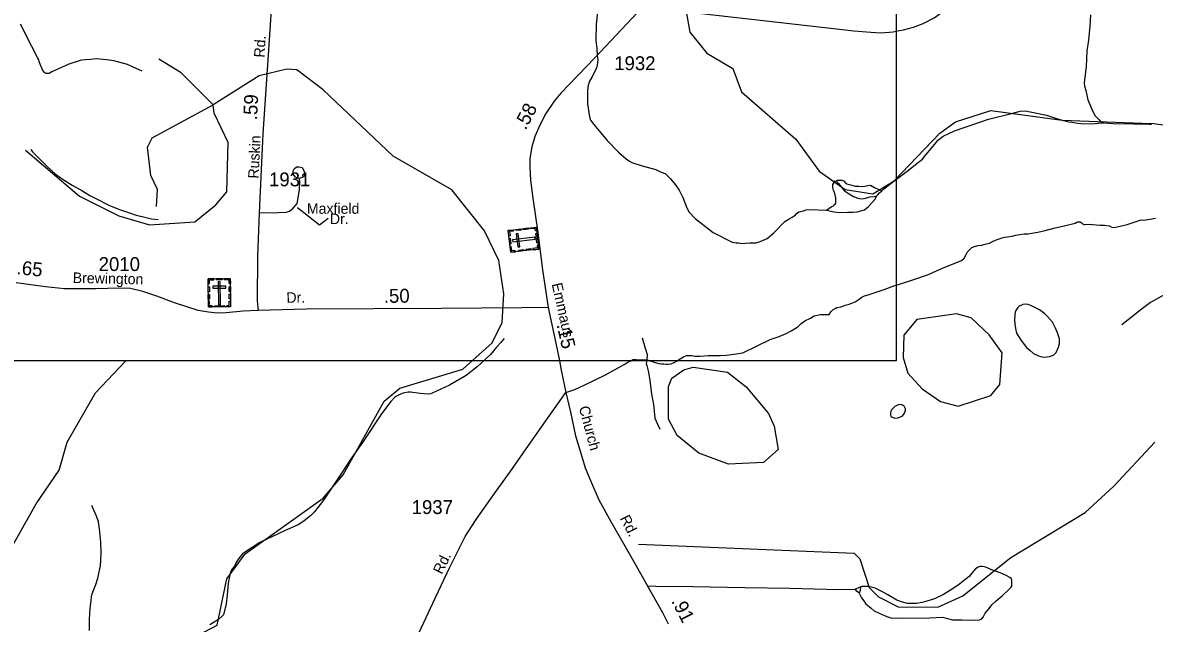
# Model space of a CAD drawing. Extents: x 2206922 to 2357709, y 510027 to 673830.
# Drawn here: x 2288431 to 2298613, y 547499 to 552904 of the extents above; entities that cross this region are included whole.
import ezdxf

# ---------------------------------------------------------------- set-up
doc = ezdxf.new("R2010")
doc.units = 0
for name, color, linetype in [('Exist Cultural Cemetery CELL', 7, 'Continuous'), ('Exist Hydrographic Creek Single Shore', 7, 'Continuous'), ('Exist Hydrographic Misc Water Feature', 7, 'Continuous'), ('Exist Hydrographic Pond Under 1500 Sq Ft', 7, 'Continuous'), ('Exist Road Non-System Type 51', 7, 'Continuous'), ('Exist Road Non-System Type 51 Label', 7, 'Continuous'), ('Exist Road Secondary Mileage Hundredths English Label', 7, 'Continuous'), ('Exist Road Secondary Type 51 Attributed', 7, 'Continuous'), ('Exist Road Secondary Type 51 Label', 7, 'Continuous'), ('Exist Road Secondary Type 51 Number Label', 7, 'Continuous'), ('Map Preparation Inset Cut Line', 7, 'Continuous')]:
    doc.layers.add(name, color=color, linetype=linetype)

msp = doc.modelspace()

# ---------------------------------------------------------------- linework, layer by layer
at = {"layer": 'Exist Cultural Cemetery CELL'}
for points in [[(2292822, 550838), (2292799, 551035), (2293051, 551065), (2293075, 550867)], [(2292842, 551041), (2292843, 551029), (2292811, 551026), (2292816, 550985), (2292805, 550984), (2292799, 551036)], [(2292915, 551038), (2292872, 551033), (2292871, 551044), (2292914, 551049)], [(2292981, 551045), (2292938, 551040), (2292937, 551052), (2292980, 551057)], [(2293055, 551032), (2293044, 551031), (2293041, 551053), (2293001, 551048), (2293000, 551059), (2293051, 551065)], [(2292813, 550911), (2292807, 550963), (2292818, 550964), (2292824, 550913)], [(2292838, 550949), (2292840, 550931), (2293042, 550955), (2293040, 550973)], [(2292885, 550886), (2292903, 550888), (2292889, 551005), (2292871, 551003)], [(2293057, 550923), (2293047, 551007), (2293058, 551009), (2293068, 550924)], [(2292865, 550843), (2292863, 550854), (2292831, 550850), (2292827, 550891), (2292816, 550889), (2292822, 550838)], [(2292938, 550851), (2292895, 550846), (2292894, 550858), (2292937, 550863)], [(2293005, 550859), (2292962, 550854), (2292961, 550866), (2293004, 550871)], [(2293071, 550900), (2293059, 550899), (2293062, 550877), (2293022, 550872), (2293023, 550861), (2293075, 550867)], [(2290100, 550600), (2290299, 550602), (2290301, 550347), (2290102, 550346)], [(2290100, 550557), (2290112, 550557), (2290111, 550589), (2290152, 550589), (2290152, 550601), (2290100, 550600)], [(2290101, 550483), (2290101, 550526), (2290112, 550526), (2290112, 550483)], [(2290141, 550532), (2290141, 550514), (2290259, 550515), (2290259, 550533)], [(2290174, 550601), (2290226, 550601), (2290226, 550590), (2290174, 550589)], [(2290209, 550572), (2290191, 550572), (2290192, 550369), (2290211, 550369)], [(2290300, 550558), (2290288, 550558), (2290288, 550590), (2290247, 550590), (2290247, 550601), (2290299, 550601)], [(2290289, 550485), (2290288, 550528), (2290300, 550528), (2290300, 550485)], [(2290101, 550416), (2290101, 550459), (2290112, 550459), (2290113, 550416)], [(2290289, 550419), (2290289, 550462), (2290300, 550462), (2290300, 550419)], [(2290135, 550346), (2290135, 550357), (2290113, 550357), (2290112, 550398), (2290101, 550398), (2290102, 550346)], [(2290159, 550357), (2290244, 550358), (2290244, 550347), (2290159, 550346)], [(2290268, 550347), (2290268, 550358), (2290290, 550358), (2290289, 550399), (2290300, 550399), (2290301, 550347)]]:
    msp.add_lwpolyline(points, close=True, dxfattribs=at)
at = {"layer": 'Exist Hydrographic Creek Single Shore'}
for points in [[(2294083, 554824), (2293990, 554150), (2293999, 554058), (2294151, 553809), (2294478, 553580), (2294521, 553497), (2294538, 553404), (2294400, 553004), (2294435, 552819), (2294587, 552630), (2294821, 552490), (2294898, 552282), (2295386, 551856), (2295596, 551566), (2295831, 551401), (2296081, 551363), (2296272, 551481), (2296684, 551908), (2296825, 552011), (2297140, 552112), (2297782, 552027), (2298582, 551995)], [(2299887, 551975), (2299613, 551905), (2299288, 551902), (2298582, 551995)], [(2293971, 548211), (2295912, 548130), (2295962, 548079), (2296048, 547822), (2296132, 547738), (2296308, 547649), (2296666, 547645), (2296890, 547746), (2297320, 548091), (2297991, 548498), (2298247, 548735), (2298617, 549128)]]:
    msp.add_lwpolyline(points, dxfattribs=at)
at = {"layer": 'Exist Hydrographic Misc Water Feature'}
for points in [[(2293593, 553059), (2293601, 552975), (2293592, 552886), (2293588, 552744), (2293598, 552671), (2293601, 552608), (2293605, 552568), (2293601, 552520), (2293594, 552498), (2293560, 552429), (2293531, 552377), (2293525, 552357), (2293519, 552345), (2293512, 552293), (2293513, 552173), (2293530, 552055), (2293540, 552026), (2293569, 551986), (2293599, 551950), (2293633, 551912), (2293690, 551843)], [(2298039, 552973), (2298031, 552871), (2298019, 552747), (2298004, 552649), (2297999, 552507), (2297982, 552365), (2297985, 552331), (2297995, 552293), (2298014, 552210), (2298057, 552110), (2298079, 552064), (2298112, 552031), (2298121, 552021), (2298140, 552011), (2298154, 552001)], [(2289508, 552467), (2289458, 552489), (2289414, 552508), (2289374, 552526), (2289298, 552549), (2289251, 552561), (2289188, 552568), (2289094, 552579), (2289042, 552573), (2288994, 552570), (2288965, 552566), (2288950, 552564), (2288848, 552529), (2288695, 552461), (2288669, 552447), (2288653, 552447), (2288639, 552447), (2288631, 552453), (2288625, 552459), (2288611, 552480), (2288584, 552545), (2288574, 552574), (2288566, 552590), (2288513, 552689), (2288411, 552891)], [(2290144, 552165), (2289858, 552453), (2289657, 552575)], [(2290016, 547396), (2290180, 547484), (2290268, 547899), (2290432, 548125), (2291135, 548626), (2291316, 548836), (2291685, 549497), (2291825, 549616), (2292390, 549785), (2292654, 550022), (2292744, 550207), (2292759, 550463), (2292714, 550765), (2292587, 551030), (2292292, 551400), (2291764, 551703), (2291134, 552299), (2290899, 552478), (2290807, 552486), (2290558, 552426), (2290144, 552165)], [(2288457, 551756), (2288944, 551343), (2289296, 551165), (2289571, 551084), (2289979, 551112), (2290169, 551266), (2290268, 551382), (2290280, 551824), (2290153, 552089), (2290144, 552165)], [(2289636, 551250), (2289643, 551401), (2289584, 551527), (2289556, 551783), (2289597, 551868), (2290144, 552165)], [(2296161, 551390), (2296176, 551405), (2296234, 551449), (2296401, 551575), (2296480, 551639), (2296528, 551674), (2296557, 551714), (2296609, 551773), (2296635, 551807), (2296652, 551827), (2296666, 551845), (2296686, 551861), (2296714, 551881), (2296815, 551930), (2297120, 552035), (2297338, 552089), (2297405, 552106), (2297457, 552111), (2297481, 552104), (2297539, 552091), (2297643, 552070), (2297722, 552045), (2297782, 552026), (2297842, 552010), (2297870, 552008), (2297904, 552003), (2297952, 551997), (2298046, 551994), (2298140, 552003), (2298154, 552001)], [(2298154, 552001), (2298242, 551996), (2298426, 551993), (2298565, 551991), (2298586, 551989)], [(2293690, 551843), (2293793, 551738), (2293861, 551677), (2293891, 551657), (2293912, 551645), (2294006, 551614), (2294128, 551583), (2294164, 551563), (2294216, 551542), (2294261, 551497), (2294303, 551447), (2294339, 551396), (2294372, 551330), (2294407, 551238), (2294429, 551198), (2294482, 551143), (2294643, 551016), (2294814, 550930), (2294850, 550922), (2294870, 550923), (2294902, 550917), (2294930, 550919), (2294974, 550922), (2295030, 550924), (2295066, 550935), (2295129, 550963), (2295189, 551013), (2295289, 551115), (2295332, 551141), (2295353, 551153), (2295371, 551165), (2295383, 551175), (2295391, 551185), (2295413, 551201), (2295457, 551210), (2295481, 551220), (2295527, 551222), (2295587, 551221), (2295659, 551216)], [(2288506, 551762), (2288520, 551740), (2288586, 551675), (2288645, 551615), (2288693, 551570), (2288724, 551542), (2288796, 551491), (2288877, 551440), (2288963, 551393), (2289035, 551349), (2289103, 551316), (2289208, 551261), (2289304, 551222), (2289384, 551195), (2289454, 551173), (2289519, 551158), (2289589, 551139), (2289651, 551133)], [(2295659, 551216), (2295662, 551218), (2295706, 551246), (2295726, 551256), (2295730, 551263), (2295742, 551271), (2295746, 551279), (2295746, 551295), (2295748, 551323), (2295741, 551353), (2295731, 551383), (2295723, 551402), (2295719, 551426), (2295719, 551440), (2295720, 551446), (2295726, 551456), (2295740, 551479), (2295750, 551478)], [(2295750, 551478), (2295762, 551487), (2295780, 551485), (2295800, 551485), (2295824, 551477), (2295829, 551467), (2295846, 551454), (2295868, 551446), (2295890, 551440), (2295922, 551432), (2295953, 551431), (2295978, 551429), (2296009, 551433), (2296023, 551435), (2296034, 551439), (2296058, 551440), (2296094, 551420), (2296133, 551402), (2296161, 551390)], [(2295750, 551478), (2295772, 551457), (2295807, 551411), (2295825, 551390), (2295853, 551372), (2295907, 551340), (2295945, 551324), (2295971, 551319), (2296002, 551321), (2296055, 551335), (2296093, 551340), (2296117, 551344)], [(2295659, 551216), (2295662, 551218), (2295731, 551203), (2295779, 551195), (2295851, 551200), (2295903, 551200), (2295940, 551203), (2296004, 551219), (2296042, 551251), (2296098, 551312), (2296109, 551334), (2296117, 551344)], [(2296117, 551344), (2296121, 551350), (2296139, 551372), (2296161, 551390)], [(2297384, 550341), (2297366, 550314), (2297360, 550300), (2297357, 550272), (2297355, 550231), (2297356, 550192), (2297364, 550151), (2297372, 550109), (2297415, 550045), (2297461, 549982), (2297494, 549954), (2297524, 549928), (2297570, 549905), (2297612, 549895), (2297644, 549898), (2297668, 549900), (2297696, 549908), (2297708, 549914), (2297729, 549936), (2297751, 549984), (2297759, 550018), (2297758, 550058), (2297740, 550114), (2297722, 550154), (2297695, 550208), (2297652, 550259), (2297626, 550285), (2297604, 550303), (2297580, 550319), (2297560, 550328), (2297536, 550342), (2297506, 550356), (2297476, 550368), (2297455, 550372), (2297430, 550369), (2297417, 550363), (2297396, 550353), (2297388, 550345), (2297384, 550341)], [(2292763, 550063), (2292734, 550025), (2292694, 549983), (2292641, 549918), (2292520, 549807), (2292420, 549730), (2292271, 549643), (2292116, 549571), (2292100, 549565), (2292079, 549561), (2292008, 549567), (2291922, 549580), (2291900, 549579), (2291886, 549577), (2291855, 549571), (2291830, 549561), (2291784, 549536), (2291745, 549494), (2291660, 549383), (2291489, 549126), (2291394, 548993), (2291264, 548796), (2291138, 548607), (2291057, 548502), (2291023, 548470), (2290961, 548419), (2290910, 548387), (2290787, 548332), (2290566, 548227), (2290428, 548136), (2290409, 548126), (2290381, 548092), (2290354, 548052), (2290338, 548014), (2290310, 547981), (2290297, 547949), (2290283, 547879), (2290276, 547827), (2290270, 547753), (2290261, 547675), (2290238, 547577), (2290227, 547564), (2290193, 547534), (2290114, 547487)], [(2287657, 547368), (2287889, 547527), (2288112, 547798), (2288554, 548576), (2288759, 548877), (2288832, 549128), (2289086, 549573), (2289358, 549859)], [(2296259, 549432), (2296245, 549416), (2296239, 549393), (2296238, 549376), (2296242, 549363), (2296254, 549353), (2296278, 549345), (2296304, 549347), (2296324, 549353), (2296340, 549362), (2296350, 549369), (2296366, 549390), (2296375, 549416), (2296373, 549430), (2296361, 549452), (2296347, 549461), (2296337, 549465), (2296317, 549467), (2296301, 549463), (2296279, 549451), (2296259, 549432)]]:
    msp.add_lwpolyline(points, dxfattribs=at)
at = {"layer": 'Exist Hydrographic Pond Under 1500 Sq Ft'}
for points in [[(2296849, 549452), (2297140, 549548), (2297222, 549648), (2297244, 549933), (2297126, 550096), (2296966, 550247), (2296833, 550285), (2296475, 550234), (2296360, 550092), (2296354, 549892), (2296396, 549750), (2296523, 549609), (2296690, 549495), (2296849, 549452)], [(2294780, 548933), (2294513, 549030), (2294320, 549188), (2294243, 549337), (2294241, 549629), (2294273, 549704), (2294381, 549781), (2294464, 549805), (2294772, 549760), (2294940, 549628), (2295142, 549388), (2295193, 549272), (2295229, 549065), (2295096, 548946), (2294780, 548933)]]:
    msp.add_lwpolyline(points, dxfattribs=at)
at = {"layer": 'Exist Road Non-System Type 51'}
for q in [(2294048, 549862), (2294073, 549862)]:
    msp.add_line((2294050, 549871), q, dxfattribs=at)
for points in [[(2290922, 551500), (2290900, 551506), (2290886, 551514), (2290874, 551527), (2290866, 551543), (2290864, 551569), (2290875, 551587), (2290895, 551606), (2290919, 551606), (2290945, 551600), (2290961, 551574), (2290968, 551552), (2290966, 551530), (2290954, 551516), (2290946, 551510), (2290922, 551500)], [(2290559, 551194), (2290733, 551197), (2290803, 551200), (2290831, 551208), (2290864, 551236), (2290901, 551278), (2290910, 551327), (2290922, 551401), (2290926, 551478), (2290922, 551500)], [(2296290, 550543), (2296376, 550570), (2296440, 550589), (2296571, 550636), (2296729, 550704), (2296842, 550749), (2296878, 550764), (2296901, 550784), (2296916, 550811), (2296932, 550843), (2296946, 550858), (2296972, 550882), (2296993, 550891), (2297024, 550898), (2297060, 550903), (2297091, 550910), (2297128, 550919), (2297169, 550940), (2297206, 550955), (2297244, 550969), (2297263, 550973), (2297292, 550976), (2297332, 550983), (2297367, 550993), (2297403, 550999), (2297441, 551004), (2297478, 551004), (2297511, 551011), (2297563, 551019), (2297630, 551035), (2297707, 551054), (2297802, 551075), (2297901, 551099), (2297915, 551108), (2297925, 551112), (2297935, 551113), (2297945, 551113), (2297952, 551109), (2297966, 551098), (2297973, 551091), (2297979, 551089), (2297989, 551089), (2298019, 551092), (2298124, 551082), (2298165, 551081), (2298205, 551075), (2298230, 551064), (2298247, 551062), (2298277, 551067), (2298316, 551075), (2298369, 551088), (2298459, 551119), (2298493, 551129), (2298517, 551126), (2298571, 551135), (2298623, 551144)], [(2294320, 549862), (2294332, 549870), (2294376, 549896), (2294403, 549908), (2294426, 549910), (2294452, 549908), (2294483, 549904), (2294525, 549904), (2294601, 549908), (2294705, 549910), (2294762, 549911), (2294830, 549922), (2294910, 549934), (2295156, 550054), (2295237, 550081), (2295299, 550107), (2295344, 550130), (2295405, 550166), (2295436, 550196), (2295468, 550222), (2295518, 550246), (2295552, 550265), (2295608, 550277), (2295656, 550277), (2295686, 550279), (2295701, 550303), (2295719, 550321), (2295740, 550331), (2295755, 550340), (2295795, 550347), (2295831, 550362), (2295857, 550367), (2295890, 550380), (2295922, 550393), (2295956, 550416), (2295982, 550435), (2296005, 550445), (2296039, 550456), (2296093, 550473), (2296183, 550503), (2296279, 550539), (2296290, 550543)], [(2298988, 550559), (2298948, 550550), (2298879, 550524), (2298791, 550494), (2298680, 550444), (2298578, 550385), (2298507, 550332), (2298320, 550186)], [(2294050, 549871), (2294053, 549914), (2294036, 549971), (2294007, 550065)], [(2293319, 549577), (2293398, 549602), (2293490, 549645), (2293674, 549735), (2293844, 549829), (2293877, 549850), (2293903, 549862)], [(2293903, 549862), (2293913, 549867), (2293925, 549872), (2293951, 549872), (2293996, 549869), (2294050, 549871)], [(2294048, 549862), (2294041, 549838), (2294046, 549819), (2294060, 549770), (2294071, 549704), (2294088, 549565), (2294107, 549467), (2294112, 549408), (2294119, 549345), (2294144, 549291), (2294164, 549245)], [(2294073, 549862), (2294086, 549858), (2294121, 549845), (2294154, 549837), (2294178, 549833), (2294201, 549833), (2294220, 549832), (2294239, 549830), (2294263, 549835), (2294287, 549844), (2294320, 549862)], [(2289033, 547434), (2289032, 547537), (2289040, 547633), (2289047, 547703), (2289052, 547739), (2289056, 547766), (2289072, 547805), (2289090, 547848), (2289108, 547905), (2289120, 547964), (2289131, 548016), (2289136, 548068), (2289138, 548134), (2289134, 548231), (2289122, 548351), (2289115, 548412), (2289095, 548465), (2289054, 548559)], [(2295957, 547772), (2295979, 547729), (2295999, 547701), (2296015, 547677), (2296035, 547659), (2296065, 547637), (2296092, 547613), (2296130, 547594), (2296164, 547578), (2296206, 547560), (2296243, 547550), (2296347, 547546), (2296591, 547548), (2296706, 547554), (2296797, 547532), (2296885, 547530), (2296988, 547528), (2297040, 547530), (2297059, 547540), (2297073, 547556), (2297091, 547590), (2297125, 547633), (2297149, 547665), (2297190, 547703), (2297244, 547746), (2297300, 547802), (2297325, 547824), (2297329, 547834), (2297331, 547850), (2297331, 547873), (2297331, 547885), (2297327, 547899), (2297312, 547911), (2297280, 547931), (2297224, 547953), (2297141, 547983), (2297095, 548004), (2297067, 548010), (2297044, 548010), (2297028, 548006), (2297004, 547991), (2296984, 547965), (2296946, 547921), (2296893, 547879), (2296849, 547844), (2296779, 547798), (2296716, 547760), (2296636, 547721), (2296567, 547699), (2296525, 547687), (2296472, 547679), (2296428, 547677), (2296392, 547679), (2296347, 547689), (2296297, 547707), (2296216, 547756), (2296160, 547786), (2296100, 547816), (2296065, 547826), (2296039, 547832), (2296021, 547830), (2295995, 547830), (2295985, 547830), (2295969, 547828)], [(2294055, 547837), (2294127, 547835), (2294460, 547831), (2294927, 547823), (2295332, 547815), (2295771, 547805), (2295920, 547807)], [(2295920, 547807), (2295959, 547824), (2295969, 547828)], [(2295957, 547772), (2295940, 547786), (2295920, 547807)], [(2295969, 547828), (2295965, 547796), (2295957, 547772)]]:
    msp.add_lwpolyline(points, dxfattribs=at)
at = {"layer": 'Exist Road Non-System Type 51 Label'}
msp.add_lwpolyline([(2291181, 551143), (2291103, 551083), (2290903, 551237)], dxfattribs=at)
at = {"layer": 'Exist Road Secondary Type 51 Attributed'}
for points in [[(2294010, 553046), (2295754, 552849), (2295908, 552831), (2296061, 552817), (2296153, 552813), (2296262, 552821), (2296290, 552826), (2296357, 552838), (2296447, 552862), (2296532, 552896), (2296631, 552947), (2296768, 553043), (2297096, 553292), (2297366, 553492), (2297519, 553599), (2297751, 553708), (2297991, 553811), (2298187, 553907), (2298393, 554019), (2298598, 554139), (2298964, 554339)], [(2290694, 553424), (2290640, 552615), (2290592, 551904), (2290559, 551194), (2290545, 550802), (2290541, 550397), (2290549, 550314)], [(2294010, 553046), (2293579, 552587), (2293272, 552269), (2293213, 552196), (2293137, 552086), (2293083, 551980), (2293040, 551878), (2293011, 551787), (2292995, 551682), (2292995, 551600), (2292999, 551486), (2293021, 551323), (2293065, 551016), (2293106, 550701), (2293136, 550499), (2293160, 550342)], [(2290549, 550314), (2290416, 550309), (2290263, 550294), (2290182, 550291), (2290104, 550298), (2290011, 550314), (2289797, 550382), (2289639, 550443), (2289512, 550486), (2289401, 550512), (2289298, 550514), (2289093, 550508), (2288999, 550509), (2288919, 550508), (2288809, 550510), (2288637, 550528), (2288372, 550563)], [(2293160, 550342), (2292921, 550338), (2292197, 550331), (2290982, 550326), (2290549, 550314)], [(2293160, 550342), (2293227, 550019), (2293260, 549862), (2293277, 549778), (2293319, 549577)], [(2291996, 547412), (2292060, 547553), (2292121, 547682), (2292195, 547841), (2292270, 547999), (2292336, 548132), (2292413, 548281), (2292512, 548434), (2292677, 548669), (2292818, 548862), (2292983, 549098), (2293158, 549350), (2293319, 549577)], [(2293319, 549577), (2293360, 549398), (2293406, 549185), (2293458, 549009), (2293493, 548899), (2293541, 548784), (2293616, 548610), (2293724, 548415), (2293924, 548065), (2294099, 547755), (2294188, 547597), (2294240, 547495)]]:
    msp.add_lwpolyline(points, dxfattribs=at)
at = {"layer": 'Map Preparation Inset Cut Line'}
for p, q in [((2296290, 555040), (2296290, 552826)), ((2296290, 552826), (2296290, 550543)), ((2293260, 549862), (2286989, 549862)), ((2293903, 549862), (2293260, 549862)), ((2294048, 549862), (2293903, 549862)), ((2294073, 549862), (2294048, 549862)), ((2294320, 549862), (2294073, 549862))]:
    msp.add_line(p, q, dxfattribs=at)
msp.add_lwpolyline([(2296290, 550543), (2296290, 549862), (2294320, 549862)], dxfattribs=at)

# ---------------------------------------------------------------- texts
at = {"layer": 'Exist Road Non-System Type 51 Label'}
for s, p in [('Maxfield', (2290988, 551184)), ('Dr.', (2291195, 551091))]:
    msp.add_text(s, height=95, dxfattribs=at).set_placement(p)
at = {"layer": 'Exist Road Secondary Mileage Hundredths English Label'}
for s, rotation, p in [('.59', 87.3129, (2290540, 552024)), ('.58', 62.3827, (2292957, 551931)), ('.65', 354.2731, (2288373, 550641)), ('.50', 0.3605, (2291681, 550383)), ('.15', 282.9798, (2293234, 550186)), ('.91', 297.1389, (2294264, 547700))]:
    msp.add_text(s, height=125, rotation=rotation, dxfattribs=at).set_placement(p)
at = {"layer": 'Exist Road Secondary Type 51 Label'}
for s, rotation, p in [('Rd.', 86.4726, (2290607, 552587)), ('Ruskin', 87.3129, (2290554, 551499)), ('Brewington', 358.7721, (2288881, 550562)), ('Emmaus', 282.5698, (2293190, 550552)), ('Dr.', 0.3605, (2290804, 550383)), ('Church', 284.9077, (2293434, 549442)), ('Rd.', 297.096, (2293802, 548445)), ('Rd.', 63.8978, (2292203, 547934))]:
    msp.add_text(s, height=95, rotation=rotation, dxfattribs=at).set_placement(p)
at = {"layer": 'Exist Road Secondary Type 51 Number Label'}
for s, p in [('1932', (2293753, 552476)), ('1931', (2290648, 551431)), ('2010', (2289115, 550669)), ('1937', (2291931, 548483))]:
    msp.add_text(s, height=125, dxfattribs=at).set_placement(p)

doc.saveas('drawing.dxf')
